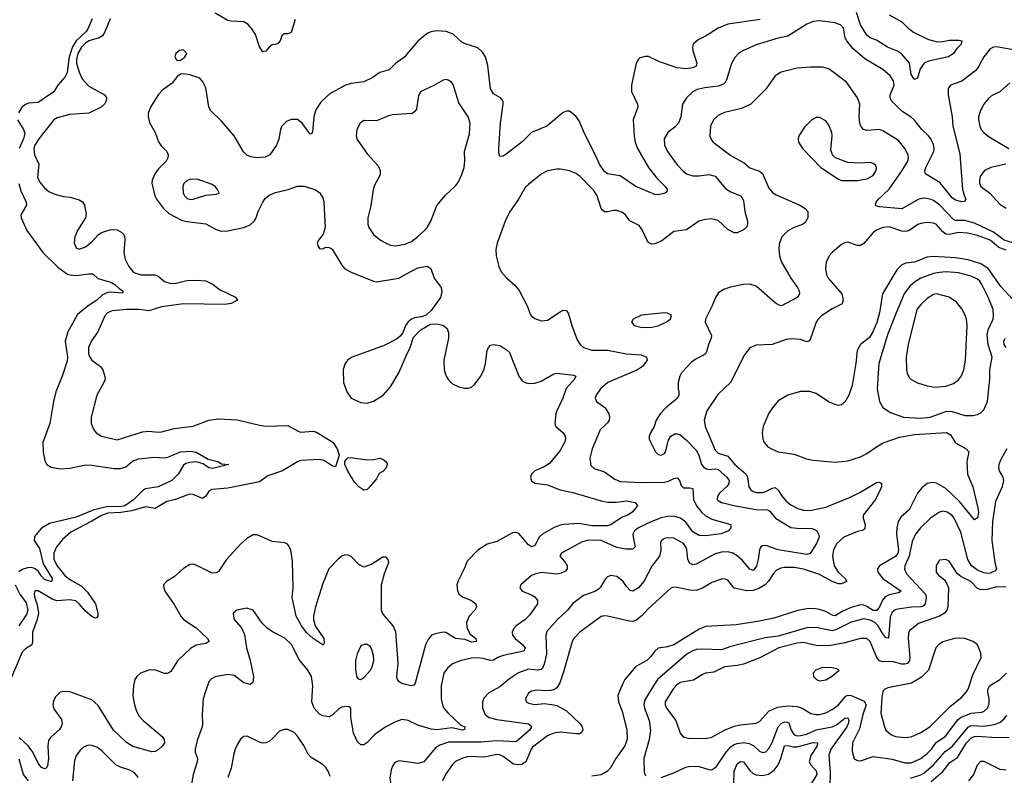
# Model space of a CAD drawing. Header units: inches. Extents: x 1682530 to 1839546, y 640742 to 791647.
# Tile 891 of 923: x 1807554 to 1813779, y 749464 to 754244. Entities that reach past the tile are written whole.
import ezdxf

# ---------------------------------------------------------------- set-up
doc = ezdxf.new("R2010")
doc.units = ezdxf.units.IN
doc.header["$MEASUREMENT"] = 0
for name, color, linetype in [('B8704', 7, 'Continuous'), ('B8705', 7, 'Continuous'), ('B8714', 7, 'Continuous'), ('B8715', 7, 'Continuous')]:
    doc.layers.add(name, color=color, linetype=linetype)

msp = doc.modelspace()

# ---------------------------------------------------------------- linework, layer by layer
at = {"layer": 'B8704', "color": 5}
for points, elevation in [([(1808270.9, 750000), (1808269.3, 749970), (1808279.4, 749910), (1808291.6, 749870), (1808310, 749838), (1808335, 749810), (1808454.3, 749710), (1808467.6, 749690), (1808469.1, 749670), (1808457.4, 749650), (1808430, 749625), (1808410, 749614.4), (1808390, 749612.8), (1808270, 749646.3), (1808230, 749672.5), (1808147.7, 749750), (1808050, 749905.4), (1808010, 749942.3), (1807870, 749992.1), (1807830, 749995.1), (1807810.3, 749989.7), (1807779.6, 749960.4), (1807766.7, 749933.3), (1807763.1, 749910), (1807770, 749885.5), (1807817.2, 749817.2), (1807822.2, 749790), (1807816.8, 749770), (1807805.5, 749754.5), (1807750, 749705.3), (1807735.4, 749684.6), (1807730.7, 749649.3), (1807735.9, 749570), (1807730, 749525.2), (1807721.6, 749510), (1807710, 749504.8), (1807690, 749515.4), (1807670, 749541.6), (1807636.6, 749610), (1807606.6, 749650), (1807550, 749704.5)], 620), ([(1808730.9, 750000), (1808712.9, 749947.1), (1808706.5, 749850), (1808710.3, 749790), (1808707, 749770), (1808674.8, 749685.2), (1808662.3, 749630), (1808663.6, 749610), (1808677.3, 749570), (1808676.5, 749550), (1808651, 749470), (1808635.3, 749384.7)], 640), ([(1810000, 749813), (1809970, 749816.4), (1809930, 749803.5), (1809868.7, 749771.3), (1809798.2, 749721.8), (1809747.7, 749670), (1809730, 749657.6), (1809710, 749657), (1809690, 749675.1), (1809664, 749730), (1809647, 749833), (1809648, 749890), (1809637.2, 749897.2), (1809620.2, 749900.2), (1809590, 749895.6), (1809570, 749883.6), (1809530, 749845.6), (1809510, 749835.1), (1809470, 749841.1), (1809450, 749851.2), (1809416.4, 749890), (1809400.7, 749930), (1809405.7, 750000)], 640), ([(1809516.9, 749456.9), (1809506.5, 749486.5), (1809490, 749513.6), (1809470, 749533), (1809396.1, 749576.1), (1809378.2, 749598.2), (1809350, 749652.7), (1809310, 749712.3), (1809290, 749734.5), (1809250, 749755.1), (1809225.1, 749754.9), (1809195.6, 749744.4), (1809150, 749694.5), (1809130, 749678.4), (1809110, 749669.6), (1809090, 749667.3), (1809070, 749674), (1808991.5, 749711.5), (1808970, 749709.3), (1808950, 749692.7), (1808930, 749661.2), (1808917, 749630), (1808904.6, 749590), (1808890.2, 749509.8), (1808870.3, 749450)], 660), ([(1808305.3, 749450), (1808279.3, 749479.3), (1808250, 749497.3), (1808190, 749515.9), (1808160.5, 749530), (1808070, 749621.2), (1808041.3, 749641.3), (1808010, 749653.2), (1807985.7, 749654.3), (1807957.6, 749642.4), (1807937, 749623), (1807911.6, 749588.4), (1807901.1, 749558.9), (1807886.7, 749430)], 640), ([(1807610.4, 749430.4), (1807577.8, 749470), (1807550, 749565.6)], 640), ([(1810000, 749548.7), (1809950, 749555.1), (1809932, 749548), (1809922, 749538), (1809910, 749521.2), (1809901.8, 749498.2), (1809893.8, 749446.2), (1809900.3, 749410), (1809918.9, 749370), (1809966.3, 749310), (1810000, 749281.7)], 660)]:
    msp.add_lwpolyline(points, dxfattribs=dict(at, elevation=elevation))
at = {"layer": 'B8705', "color": 5}
for points, elevation in [([(1809294.9, 754245.1), (1809270, 754163.7), (1809250, 754155.1), (1809224.9, 754155.1), (1809210, 754142), (1809199.5, 754110), (1809186.3, 754093.7), (1809170, 754086.9), (1809150, 754085.4), (1809130, 754069.7), (1809110, 754044.2), (1809090, 754041.6), (1809070, 754072), (1809044.5, 754150), (1809024.5, 754184.5), (1808996.4, 754216.4), (1808970, 754231.1), (1808890, 754234.4), (1808870, 754240.2), (1808790, 754285)], 580), ([(1808126, 754250), (1808092.8, 754167.2), (1808077.1, 754142.9), (1808056.4, 754130), (1807990.5, 754110.5), (1807970, 754096.5), (1807943.8, 754070), (1807921.4, 754030), (1807912.9, 753992.9), (1807913.7, 753970), (1807930, 753912.9), (1807949.6, 753869.6), (1807990, 753824.2), (1808090.4, 753770), (1808103.1, 753750), (1808101.1, 753730), (1808090.3, 753710), (1808068.7, 753690), (1807990, 753654), (1807870, 753644.5), (1807790, 753623.8), (1807770, 753609.8), (1807674.4, 753490), (1807649.5, 753450), (1807643.5, 753430), (1807646.7, 753390), (1807674, 753330), (1807667.2, 753247.2), (1807679.6, 753219.6), (1807710, 753181.6), (1807737.5, 753157.5), (1807770, 753142.2), (1807830, 753125.8), (1807870, 753121.5), (1807930, 753104.2), (1807951.1, 753091.1), (1807962.6, 753070), (1807973.1, 753013.1), (1807970.2, 752990), (1807920.2, 752910), (1807902.2, 752870), (1807898.2, 752830), (1807910, 752800.3), (1807930, 752792.9), (1807970, 752807.5), (1808010, 752838.8), (1808050, 752882.8), (1808070, 752898.5), (1808130, 752917.1), (1808170, 752915.2), (1808198.9, 752899), (1808208.9, 752890), (1808215.3, 752875.3), (1808219.2, 752850), (1808212.4, 752770), (1808220.2, 752730), (1808243.4, 752683.4), (1808270, 752650.4), (1808282, 752642), (1808322, 752630), (1808410, 752631.3), (1808430, 752622.2), (1808470, 752588.1), (1808510, 752575), (1808542.6, 752577.4), (1808610, 752594.3), (1808670, 752597.1), (1808730, 752592.1), (1808777.6, 752570), (1808816.7, 752536.7), (1808918.8, 752490), (1808930.8, 752470), (1808890.6, 752450), (1808850, 752442.1), (1808590, 752447.4), (1808450, 752427.5), (1808370, 752403.4), (1808310, 752412), (1808231.8, 752411.8), (1808137.5, 752402.5), (1808109.1, 752390), (1808092.2, 752370), (1808048.5, 752270), (1808007, 752213), (1807989.6, 752170), (1807989.6, 752130), (1807997.1, 752110), (1808010.1, 752090.1), (1808065.3, 752050), (1808078.9, 752030), (1808092.1, 751987.9), (1808093.7, 751970), (1808086.7, 751950), (1808041.5, 751870), (1808004.9, 751730), (1808004.9, 751690), (1808022.4, 751650), (1808038, 751630), (1808070, 751608.8), (1808170, 751587.4), (1808330, 751636.4), (1808370, 751641.6), (1808430, 751634.9), (1808450, 751637.1), (1808530, 751658.9), (1808650, 751672.1), (1808750, 751710.2), (1808810, 751719.5), (1808930, 751713.7), (1809070, 751678.6), (1809110, 751673.2), (1809250, 751677.4), (1809310, 751642.9), (1809330, 751636), (1809410, 751640.5), (1809430, 751634.4), (1809532.8, 751572.8), (1809561.4, 751530), (1809572.5, 751490), (1809550, 751415.3), (1809530, 751421.6), (1809475.8, 751455.8), (1809450, 751462.1), (1809330, 751455), (1809310, 751447.8), (1809215.8, 751390), (1809122.2, 751357.8), (1809070, 751319.9), (1808870, 751280.3), (1808767.5, 751272.5), (1808750, 751261.4), (1808730, 751231.1), (1808710, 751215.3), (1808650, 751241), (1808630, 751242.3), (1808610, 751237.3), (1808538.4, 751210), (1808483.3, 751196.7), (1808410, 751152.2), (1808350, 751161.7), (1808263, 751136.9), (1808193.2, 751126.8), (1808110, 751122.4), (1808070, 751107.4), (1808010, 751071), (1807877.6, 751002.4), (1807823.9, 750956.1), (1807787.4, 750910), (1807769.6, 750870), (1807768.7, 750830), (1807790.1, 750790), (1807837.3, 750730), (1807870, 750703.4), (1807942.1, 750662.1), (1807982.9, 750622.9), (1808032.1, 750550), (1808047, 750493), (1808048, 750470), (1808039.6, 750460.4), (1808030, 750458), (1808010, 750469.9), (1807970, 750502.5), (1807929.3, 750550), (1807907.9, 750567.9), (1807870, 750573.7), (1807787.8, 750567.8), (1807759, 750579), (1807670, 750631.9), (1807648.5, 750631.5), (1807644.7, 750615.3), (1807647.2, 750592.8), (1807663.3, 750543.3), (1807671.9, 750490), (1807664.5, 750450), (1807634, 750370), (1807635, 750305), (1807630, 750288.8), (1807590, 750263.9), (1807570, 750243.8), (1807477.8, 750030)], 580), ([(1808011.7, 754250), (1807987.1, 754190), (1807973.3, 754170), (1807910.4, 754109.6), (1807887.1, 754073), (1807866.8, 754010), (1807854.2, 753910), (1807839.2, 753880.8), (1807795.2, 753830), (1807770, 753788.7), (1807670, 753721.1), (1807610, 753715.3), (1807590, 753708.6), (1807570, 753692.1), (1807545.6, 753654.4)], 560), ([(1810000, 754023.6), (1809988.7, 754010), (1809930, 753966.6), (1809890, 753926.6), (1809830.2, 753909.8), (1809783, 753877), (1809730, 753851.2), (1809650, 753840.3), (1809610, 753829), (1809510, 753774.2), (1809458.1, 753721.9), (1809425.4, 753674.6), (1809412.5, 753630), (1809405.1, 753534.9), (1809397.3, 753522.7), (1809390, 753519.7), (1809339.5, 753590), (1809310, 753613.8), (1809270, 753613.3), (1809240.1, 753599.9), (1809211.6, 753570), (1809202.3, 753550), (1809191.1, 753488.9), (1809177.8, 753450), (1809136.1, 753390), (1809106.2, 753373.8), (1809051.3, 753371.3), (1809015.8, 753375.8), (1808990, 753387.6), (1808968.7, 753408.7), (1808910.6, 753510), (1808830, 753602.8), (1808760.3, 753670), (1808750, 753693.2), (1808730, 753812.7), (1808711.7, 753851.7), (1808693.4, 753873.4), (1808630, 753896), (1808590, 753902), (1808570, 753898.7), (1808550, 753884.5), (1808517, 753843), (1808458.7, 753801.3), (1808430, 753769.8), (1808380.4, 753690), (1808365.9, 753650), (1808365.8, 753630), (1808377.2, 753590), (1808409.2, 753530), (1808431.6, 753471.5), (1808447.1, 753447.1), (1808484, 753410), (1808493, 753390), (1808490.4, 753370), (1808479.5, 753350), (1808430, 753299.7), (1808407.3, 753270), (1808391.3, 753230), (1808389.3, 753210), (1808408.3, 753130), (1808417.6, 753110), (1808462.8, 753050), (1808497.6, 753017.6), (1808576.1, 752976.1), (1808610, 752967.1), (1808730, 752952.3), (1808796.6, 752916.6), (1808827.5, 752907.5), (1808870, 752909.4), (1808970.5, 752929.5), (1809010, 752946.9), (1809035.3, 752970), (1809048.7, 752990), (1809061, 753030), (1809090, 753090.3), (1809106.1, 753113.9), (1809130, 753133.8), (1809170, 753150.3), (1809250.6, 753169.4), (1809310, 753190.2), (1809352, 753192), (1809418.8, 753170), (1809450, 753152.2), (1809470, 753117.3), (1809477.3, 753090), (1809485.8, 752930), (1809472.7, 752887.3), (1809442, 752850), (1809434, 752830), (1809440.7, 752810), (1809450, 752796), (1809470, 752794.8), (1809490, 752804.9), (1809510, 752803), (1809530, 752792.7), (1809590, 752691.8), (1809610, 752668.9), (1809650, 752646.7), (1809790, 752590.4), (1809810, 752586.7), (1809950, 752610.2), (1810000, 752637.4)], 620), ([(1807539, 753610), (1807577.8, 753550), (1807585.2, 753525.2), (1807578.2, 753490), (1807550.1, 753430)], 560), ([(1810000, 753647.8), (1809910, 753642), (1809884.5, 753635.5), (1809810, 753603.6), (1809730, 753606.6), (1809707.3, 753590), (1809685.5, 753550), (1809680.5, 753510), (1809686.6, 753486.6), (1809750, 753395.5), (1809820, 753320), (1809833.7, 753290), (1809833.4, 753270), (1809826, 753250), (1809799, 753201), (1809789.3, 753170.7), (1809773.4, 753066.6), (1809754.9, 752990), (1809754.9, 752950), (1809760.3, 752930), (1809790, 752885.5), (1809835.5, 752850), (1809870.6, 752830), (1809899, 752819), (1809930, 752813.8), (1809990, 752824.9), (1810000, 752829.2)], 640), ([(1807547.7, 753207.7), (1807561.2, 753161.2), (1807595.6, 753090), (1807596, 753070), (1807561.5, 753010), (1807562, 752990), (1807598.3, 752910), (1807703, 752770), (1807797.7, 752677.7), (1807855.5, 752635.5), (1807870, 752629.3), (1807910, 752626), (1807990, 752637.3), (1808016.7, 752636.7), (1808047.3, 752607.3), (1808130, 752583.9), (1808155.2, 752570), (1808183.4, 752543.4), (1808206, 752530), (1808204.7, 752515.3), (1808130, 752521.6), (1808110, 752518.9), (1808077.1, 752502.9), (1808042.3, 752470), (1807985.9, 752434.1), (1807919.7, 752380.3), (1807857.3, 752270), (1807840.3, 752210), (1807855.8, 752110), (1807854.8, 752085.2), (1807823.2, 751990), (1807782.2, 751890), (1807766.7, 751830), (1807743.6, 751690), (1807700.3, 751570), (1807701.7, 751510), (1807713, 751453), (1807724.4, 751430), (1807752.9, 751412.9), (1807810, 751403.7), (1807870, 751407.4), (1807970.8, 751429.2), (1808010, 751427.3), (1808150, 751405.3), (1808190, 751405.5), (1808225.1, 751414.9), (1808270, 751453.9), (1808306.7, 751466.7), (1808402.3, 751477.7), (1808470, 751473.2), (1808490, 751477), (1808570, 751511), (1808634.1, 751514.1), (1808670, 751509.2), (1808745.1, 751465.1), (1808806.8, 751450), (1808830, 751435.5), (1808876, 751430), (1808774, 751406), (1808750, 751409.2), (1808713.8, 751433.8), (1808672.5, 751447.5), (1808630, 751443.8), (1808603.5, 751436.5), (1808590, 751427), (1808556.5, 751370), (1808516.5, 751330), (1808430, 751289.9), (1808350, 751276.1), (1808330, 751263.2), (1808273.9, 751206.1), (1808219.3, 751170), (1808190, 751162.7), (1808110, 751165), (1808017.8, 751142.2), (1807910, 751098.2), (1807741.8, 751058.2), (1807691.9, 751028.1), (1807655.1, 750984.9), (1807646.9, 750970), (1807645.2, 750950), (1807679.9, 750899.9), (1807702.8, 750802.8), (1807759.2, 750710), (1807759.4, 750700.6), (1807754, 750690), (1807750.2, 750689.8), (1807710, 750703.6), (1807690, 750725.4), (1807673.6, 750753.6), (1807650.7, 750770.7), (1807630, 750777.9), (1807602.7, 750777.3), (1807570, 750765.8), (1807549.3, 750750.7)], 560), ([(1810000, 752318), (1809990, 752302.7), (1809976, 752264), (1809958.3, 752241.6), (1809936.4, 752223.6), (1809857.5, 752182.5), (1809656.3, 752110), (1809627.4, 752092.6), (1809610, 752065.6), (1809599.5, 752030), (1809601.3, 751950), (1809621.4, 751890), (1809650, 751851.1), (1809710, 751823.5), (1809750, 751819.2), (1809790, 751831.3), (1809852.2, 751870), (1809898.3, 751921.7), (1809950.6, 752010), (1810000, 752121.1)], 620), ([(1810000, 750037.5), (1809966.3, 750046.3), (1809950, 750057.6), (1809941.7, 750070), (1809937.2, 750090), (1809945.5, 750174.5), (1809931.2, 750371.2), (1809915.5, 750410), (1809861.2, 750470), (1809847.8, 750490), (1809841.6, 750510), (1809841.8, 750670), (1809859.2, 750740.8), (1809886.6, 750810), (1809882.7, 750830), (1809870, 750845.2), (1809850, 750843.7), (1809780.7, 750799.3), (1809730, 750780.9), (1809698, 750798), (1809650, 750849.5), (1809630, 750857.6), (1809610, 750858), (1809590, 750849.6), (1809567.4, 750832.6), (1809508.5, 750770), (1809470, 750677.2), (1809423.8, 750530), (1809410.2, 750470), (1809410.2, 750450), (1809422.2, 750410), (1809475.9, 750330), (1809479.6, 750300.4), (1809471.9, 750288.1), (1809410, 750328.8), (1809370, 750366), (1809334.6, 750410), (1809301.1, 750470), (1809276.5, 750590), (1809283.7, 750650), (1809279.3, 750819.3), (1809267.8, 750887.8), (1809256.3, 750916.3), (1809247.2, 750927.2), (1809230, 750936), (1809150, 750944.2), (1809070, 750979.7), (1809050, 750986), (1809030, 750986), (1808990, 750963), (1808950, 750926.6), (1808860.7, 750830), (1808810, 750752.6), (1808795.1, 750744.9), (1808770, 750743.5), (1808670, 750794), (1808650, 750800.5), (1808630, 750798.7), (1808590, 750773.3), (1808530, 750719.5), (1808481, 750690), (1808462.8, 750670), (1808464, 750650), (1808470.7, 750630), (1808530, 750544), (1808573.1, 750470), (1808590.3, 750450), (1808670, 750396.6), (1808740.2, 750330), (1808752.2, 750310), (1808730, 750297.3), (1808670, 750286.8), (1808633.6, 750266.4), (1808550.9, 750189.1), (1808510, 750121.1), (1808491, 750109), (1808470, 750108.7), (1808408.4, 750131.6), (1808370, 750128.5), (1808318, 750110), (1808295.3, 750090), (1808282.3, 750070), (1808272.4, 750030), (1808270.9, 750000)], 620), ([(1807525.7, 750670), (1807555.4, 750610), (1807595.2, 750555.2), (1807605.1, 750510), (1807597.4, 750482.6), (1807548.3, 750410)], 560), ([(1809405.7, 750000), (1809407.8, 750030), (1809398.2, 750090), (1809376, 750130), (1809318.5, 750198.5), (1809275, 750290), (1809230, 750332.8), (1809152.4, 750372.4), (1809116.4, 750396.4), (1809086.3, 750426.3), (1809030, 750508.7), (1808990, 750521.2), (1808926, 750510), (1808904, 750490), (1808904.9, 750470), (1808910.7, 750450), (1808956.5, 750396.5), (1808976, 750356), (1808987.5, 750270), (1809011.4, 750191.4), (1809031, 750090), (1809028.4, 750051.6), (1809010, 750039.6), (1808970.4, 750049.6), (1808910, 750095.6), (1808870, 750102), (1808790, 750088), (1808765.7, 750074.3), (1808750, 750056), (1808730.9, 750000)], 640)]:
    msp.add_lwpolyline(points, dxfattribs=dict(at, elevation=elevation))
for points, elevation in [([(1808590, 754053.5), (1808563, 754050), (1808540.3, 754030), (1808534.9, 754010), (1808544.4, 753990), (1808550, 753986), (1808570, 753987.6), (1808595.4, 754004.6), (1808609.7, 754030)], 620), ([(1808675.9, 753235.9), (1808630, 753234), (1808610, 753226), (1808591.1, 753208.9), (1808585.2, 753190), (1808587, 753150), (1808595.8, 753130), (1808610, 753114.9), (1808630, 753107.9), (1808650, 753108.1), (1808730, 753134.9), (1808798.6, 753141.4), (1808813.2, 753146.8), (1808814, 753150), (1808805.2, 753170), (1808789.2, 753190), (1808770, 753202)], 640), ([(1809750, 751459.8), (1809790, 751461.2), (1809830, 751470.2), (1809850, 751464.4), (1809868, 751450), (1809876.1, 751436.1), (1809878, 751430), (1809870, 751409), (1809850, 751385.2), (1809825.5, 751374.5), (1809810, 751339), (1809759.6, 751280.4), (1809750, 751272), (1809730, 751268.9), (1809696.9, 751290), (1809670, 751319.6), (1809627.4, 751387.4), (1809609.7, 751430), (1809609.7, 751450), (1809617.3, 751462.7), (1809627.8, 751472.2), (1809645.2, 751474.8)], 580), ([(1809750, 750291.8), (1809730, 750291.8), (1809710, 750282.7), (1809687, 750233), (1809676.5, 750190), (1809676.5, 750130), (1809686, 750086), (1809694.4, 750074.4), (1809710, 750070.7), (1809730, 750083), (1809771.1, 750130), (1809781.7, 750150), (1809792, 750190), (1809790, 750222), (1809779.5, 750259.5), (1809770, 750279.3)], 640)]:
    msp.add_lwpolyline(points, close=True, dxfattribs=dict(at, elevation=elevation))
at = {"layer": 'B8714', "color": 5}
for points, elevation in [([(1810547.2, 750000), (1810516.7, 749983.3), (1810487.2, 749952.8), (1810478.9, 749930), (1810480.2, 749890), (1810496.9, 749850), (1810522.3, 749830), (1810570, 749816.6), (1810770, 749790.2), (1810781.8, 749781.8), (1810788.9, 749770), (1810776, 749750), (1810710, 749689.9), (1810690, 749676.7), (1810570, 749683), (1810470, 749673.3), (1810265.2, 749674.8), (1810210, 749655), (1810182.5, 749637.5), (1810108.2, 749550), (1810070, 749539.8), (1810000, 749548.7)], 660), ([(1810218.8, 750000), (1810219, 749950), (1810226, 749910), (1810234.4, 749890), (1810259.5, 749859.5), (1810342.2, 749782.2), (1810367.7, 749770), (1810366, 749754), (1810354, 749750), (1810285.1, 749765.1), (1810191.9, 749751.9), (1810155.6, 749755.6), (1810070, 749782.5), (1810010, 749811.9), (1810000, 749813)], 640), ([(1810810.8, 750000), (1810790, 749997.6), (1810770, 749984.7), (1810751.7, 749950), (1810754.9, 749930), (1810770, 749921.5), (1810810, 749912.9), (1810870, 749918.5), (1810930, 749911.2), (1810950, 749905.6), (1811010, 749872.3), (1811097.1, 749790), (1811110.1, 749770), (1811114.7, 749750), (1811105.7, 749734.3), (1811092.3, 749727.7), (1811073.4, 749726.6), (1810970, 749738.1), (1810930, 749731.6), (1810890, 749713.6), (1810796.8, 749643.2), (1810786.9, 749630), (1810752.9, 749550), (1810726.6, 749533.4), (1810709.9, 749529.9), (1810675.7, 749535.7), (1810610, 749584.2), (1810590, 749593.2), (1810570, 749595.7), (1810490, 749578.5), (1810390, 749583.2), (1810348.5, 749570), (1810310, 749550.7), (1810290, 749533.3), (1810246, 749470), (1810227.7, 749430)], 680), ([(1810905, 750000), (1810870, 749998), (1810851.2, 750000)], 680), ([(1811347.8, 750000), (1811335.5, 749970), (1811340.2, 749930), (1811363.5, 749870), (1811393.2, 749750), (1811394, 749694), (1811378.8, 749650), (1811322.2, 749570), (1811289.1, 749510.9), (1811269.6, 749490.4), (1811230, 749467.2), (1811170, 749459.8)], 720), ([(1811542.5, 750000), (1811503.3, 749936.7), (1811500.7, 749910), (1811504, 749890), (1811532.4, 749810), (1811541.3, 749750), (1811534.3, 749690), (1811500.2, 749570), (1811502, 749482), (1811510, 749461)], 740), ([(1811678.5, 750000), (1811634, 749930), (1811634.6, 749910), (1811644, 749890), (1811702.4, 749810), (1811730, 749730.8), (1811747.8, 749707.8), (1811779.5, 749699.5), (1811890, 749697.3), (1811930, 749706), (1812009.9, 749750.1), (1812070, 749774.8), (1812110, 749784), (1812210, 749793.4), (1812230, 749805.2), (1812290.4, 749869.6), (1812344.5, 749895.5), (1812410, 749904.6), (1812470, 749900.5), (1812500.2, 749890), (1812556.1, 749856.1), (1812588.9, 749848.9), (1812610, 749849.5), (1812650, 749860.1), (1812690, 749879.8), (1812730, 749909.4), (1812776.1, 749964), (1812790, 749970.8), (1812810, 749970.1), (1812893.3, 749933.3), (1812905.2, 749910), (1812883.5, 749850), (1812862.6, 749757.4), (1812819.1, 749670), (1812816.6, 749616.6), (1812828.7, 749568.7), (1812850, 749558), (1812870, 749556.9), (1812950, 749584.3), (1813070, 749567.2), (1813150, 749542.8), (1813190, 749543.6), (1813250, 749570.8), (1813290, 749601.6), (1813318.2, 749630), (1813347.3, 749672.7), (1813407.3, 749712.7), (1813485.3, 749814.7), (1813501.5, 749830), (1813570, 749857.7), (1813636.4, 749863.5), (1813651.8, 749870), (1813671.7, 749888.3), (1813683.1, 749916.9), (1813682.5, 749950), (1813675.2, 749990), (1813675.5, 750000)], 760), ([(1813014.9, 750000), (1813010, 749994.5), (1813003.6, 749956.5), (1812998, 749858), (1813020.7, 749770), (1813030.2, 749750.2), (1813062, 749722), (1813090.1, 749710.1), (1813150, 749702.5), (1813190, 749708.5), (1813250, 749734.4), (1813310, 749772.6), (1813438.4, 749901.6), (1813510, 749959.6), (1813538, 749990), (1813544.4, 750000)], 780), ([(1811610.3, 749450.3), (1811690, 749479.8), (1811764.4, 749515.6), (1811790, 749521.5), (1811850, 749519.1), (1811910, 749500.7), (1811930, 749499.1), (1811959.4, 749520.6), (1812020.2, 749610), (1812050, 749645.1), (1812070, 749658.9), (1812090, 749665.4), (1812130, 749671.1), (1812166, 749666), (1812195.4, 749650), (1812230, 749617.3), (1812250, 749607.7), (1812270, 749612.7), (1812290, 749634.3), (1812310, 749671.3), (1812348.3, 749771.7), (1812367.1, 749792.9), (1812390, 749803.6), (1812410, 749800.6), (1812415.4, 749795.4), (1812431.1, 749750), (1812450, 749721), (1812470, 749714.7), (1812490, 749715.3), (1812530, 749725.4), (1812590, 749751.6), (1812690, 749770.9), (1812716.8, 749783.2), (1812770, 749825), (1812788.7, 749828.7), (1812795.1, 749810), (1812792.4, 749790), (1812782.5, 749770), (1812682.5, 749630), (1812668.7, 749591.3), (1812677.3, 749482.7), (1812674.6, 749390)], 740), ([(1813186.6, 749446.6), (1813250, 749467.5), (1813270, 749478.6), (1813330, 749531.5), (1813404.3, 749615.6), (1813450, 749645.8), (1813550.2, 749769.8), (1813570, 749778.9), (1813650, 749774.2), (1813714.2, 749785.8), (1813750, 749799.3), (1813778.6, 749821.4), (1813795.7, 749844.3)], 740), ([(1813315.5, 749424.5), (1813390, 749487.5), (1813435.3, 749544.7), (1813482, 749578), (1813538.9, 749670), (1813570, 749701.7), (1813590, 749710.7), (1813610, 749712.7), (1813730, 749703.7), (1813810, 749705.6)], 720), ([(1812069.4, 749410), (1812071.8, 749490), (1812090, 749536.3), (1812110, 749551.7), (1812130, 749548.8), (1812170, 749495), (1812190, 749476.8), (1812210, 749467), (1812250, 749462.2), (1812288.5, 749471.5), (1812323.4, 749496.6), (1812349, 749531), (1812366, 749570), (1812390, 749650.1), (1812410, 749652.5), (1812444.2, 749644.2), (1812470, 749645.1), (1812570, 749672), (1812597.4, 749670), (1812595.8, 749650), (1812556.1, 749590), (1812545.1, 749550), (1812554.7, 749530), (1812590, 749493), (1812593.4, 749470), (1812545.5, 749390)], 720), ([(1813553.8, 749430), (1813586.8, 749470), (1813610, 749531), (1813630, 749554.7), (1813650, 749554.3), (1813750, 749503), (1813790, 749498.6)], 680)]:
    msp.add_lwpolyline(points, dxfattribs=dict(at, elevation=elevation))
at = {"layer": 'B8715', "color": 5}
for points, elevation in [([(1813050, 754274.4), (1813130, 754230.1), (1813170.1, 754190.1), (1813204.9, 754164.9), (1813298.9, 754118.9), (1813356.2, 754103.8), (1813390, 754105.7), (1813430, 754114.9), (1813493.8, 754113.8), (1813510.8, 754110), (1813506, 754090), (1813478, 754062), (1813457.3, 754030), (1813426, 754010), (1813298.9, 753981.1), (1813271.5, 753968.5), (1813247.4, 753932.6), (1813230, 753874), (1813210, 753865.1), (1813190, 753897.2), (1813180.3, 753970), (1813127.8, 754027.8), (1813104.3, 754044.3), (1813040.4, 754070), (1812970, 754114), (1812931.6, 754130), (1812910, 754147.1), (1812870, 754211), (1812844, 754290)], 620), ([(1812234.4, 754245.6), (1812030, 754216.8), (1811970, 754191.6), (1811890, 754141), (1811842.4, 754117.6), (1811812.2, 754090), (1811808.1, 754071.9), (1811809.1, 754050), (1811835.3, 753970), (1811830.3, 753950), (1811810, 753939.8), (1811766.4, 753933.6), (1811710, 753938.8), (1811598.6, 753978.6), (1811530, 754010.9), (1811507.6, 754012.4), (1811476.5, 754003.5), (1811465.1, 753994.9), (1811450.3, 753969.7), (1811420.8, 753830), (1811422.2, 753790), (1811459.1, 753710), (1811460.8, 753690), (1811433.2, 753610), (1811438.4, 753510), (1811445.8, 753470), (1811460.5, 753430), (1811528.8, 753308.8), (1811582.5, 753242.5), (1811634.9, 753190), (1811647.7, 753170), (1811644.5, 753155.5), (1811634, 753146), (1811590, 753137), (1811570, 753138), (1811450, 753189.8), (1811350, 753256.2), (1811270, 753268.7), (1811250, 753284.7), (1811218.5, 753330), (1811192.5, 753392.5), (1811123.9, 753523.9), (1811090, 753604.7), (1811070, 753634), (1811030, 753664.7), (1811010, 753666), (1810990, 753656.3), (1810885.5, 753570), (1810788.5, 753531.5), (1810730, 753471.5), (1810630, 753394.5), (1810610, 753380.9), (1810590, 753379), (1810583, 753403), (1810582, 753430), (1810594.5, 753590), (1810611.3, 753710), (1810609.6, 753729.7), (1810592.7, 753750), (1810550, 753775.8), (1810530, 753807), (1810513.7, 753953.7), (1810497.7, 754010), (1810479.3, 754039.3), (1810450, 754065.7), (1810370, 754090.8), (1810350, 754103.1), (1810293.3, 754153.3), (1810250, 754169.8), (1810187, 754173), (1810152.6, 754167.4), (1810130, 754158), (1810071.2, 754108.8), (1810000, 754023.6)], 620), ([(1813870, 754048.3), (1813730, 754072.2), (1813709.6, 754070.4), (1813690, 754060.4), (1813650, 754009.7), (1813618.5, 753950), (1813598.1, 753921.9), (1813510, 753855), (1813438, 753830), (1813423.6, 753810), (1813422.9, 753770), (1813448.7, 753630), (1813454.1, 753570), (1813496.5, 753396.5), (1813514.8, 753170), (1813527.1, 753127.1), (1813536.5, 753110), (1813526.4, 753093.6), (1813510, 753092.6), (1813470, 753103.7), (1813450, 753117.8), (1813372.7, 753212.7), (1813280.5, 753270), (1813276, 753290), (1813281.6, 753310), (1813333.4, 753410), (1813335.3, 753430), (1813330, 753454.3), (1813314, 753490), (1813299.2, 753510), (1813257.3, 753550), (1813210, 753608.8), (1813190, 753627.9), (1813130, 753665.1), (1813066.2, 753730), (1813058, 753750), (1813058, 753770), (1813083.1, 753830), (1813077.5, 753857.4), (1813056.1, 753890), (1813010, 753928.9), (1812896.6, 753996.6), (1812821.3, 754061.3), (1812783.2, 754110), (1812773.4, 754130), (1812761.2, 754190), (1812746, 754210), (1812710, 754223.8), (1812610, 754237.2), (1812570, 754233.7), (1812530, 754215.8), (1812410, 754139.8), (1812350, 754127.8), (1812210, 754086), (1812130.2, 754049.8), (1812098, 754030), (1812074.9, 754005.1), (1812053.1, 753966.9), (1812024.8, 753870), (1812015.6, 753850), (1812003.3, 753836.6), (1811970, 753823), (1811886.2, 753813.8), (1811837.6, 753802.4), (1811810, 753788.6), (1811768.7, 753750), (1811744.6, 753710), (1811734, 753630), (1811718, 753590), (1811695.3, 753564.7), (1811652, 753530), (1811629, 753490), (1811630.2, 753450), (1811649.1, 753410), (1811710, 753327.2), (1811750, 753284.4), (1811770.4, 753270), (1811810, 753256.8), (1811850, 753256.6), (1811910, 753264), (1811950, 753255), (1812016.8, 753176.8), (1812050, 753155.2), (1812110, 753130.2), (1812119.8, 753119.8), (1812130, 753101), (1812138.5, 753030), (1812155.8, 752970), (1812155.8, 752950), (1812150, 752934), (1812130, 752914.5), (1812090, 752897), (1812070, 752896.3), (1812030, 752916.9), (1811970, 752973.1), (1811930, 752985), (1811890, 752980.7), (1811848.2, 752970), (1811770, 752915.1), (1811690, 752904.7), (1811614.1, 752845.9), (1811570, 752827), (1811550, 752824.8), (1811531.8, 752831.8), (1811522.9, 752842.9), (1811490, 752914), (1811470, 752942), (1811412.2, 752972.2), (1811382.9, 753010), (1811365.1, 753025.1), (1811330, 753036.4), (1811310, 753036.9), (1811270, 753028), (1811250, 753029.6), (1811238.8, 753038.8), (1811229.8, 753049.8), (1811204.4, 753130), (1811184.5, 753164.5), (1811094.2, 753254.3), (1811070, 753271), (1811030, 753287.2), (1810970, 753298.7), (1810950, 753299.6), (1810890, 753287.6), (1810850, 753267.3), (1810770, 753201.6), (1810750, 753182), (1810707.2, 753110), (1810650, 753027.3), (1810622.8, 752970), (1810573.1, 752830), (1810563.7, 752790), (1810565.7, 752750), (1810582.5, 752682.5), (1810597.1, 752650), (1810631.3, 752611.3), (1810684.2, 752564.2), (1810710.9, 752530.9), (1810764.7, 752430), (1810782, 752382), (1810789.4, 752369.4), (1810810, 752353.1), (1810850, 752339.6), (1810890, 752342.8), (1810970, 752396.5), (1810990, 752406.7), (1811010, 752405.5), (1811023.4, 752383.4), (1811044.7, 752310), (1811078.9, 752219), (1811096.5, 752190), (1811118.4, 752170), (1811170, 752154.8), (1811270, 752153), (1811390, 752131.5), (1811483.6, 752123.6), (1811516.3, 752110), (1811521.6, 752090), (1811490.4, 752050), (1811460.5, 752030), (1811272.2, 751950), (1811226, 751910), (1811198, 751870), (1811192.2, 751850), (1811200.4, 751830), (1811254.6, 751790), (1811279, 751750), (1811282.8, 751730), (1811279.6, 751710), (1811270, 751695.1), (1811223.5, 751650), (1811173.2, 751530), (1811158.3, 751470), (1811164.2, 751424.2), (1811184.7, 751404.7), (1811250, 751383.2), (1811316.8, 751336.8), (1811350, 751322.3), (1811490, 751316.8), (1811630, 751318.3), (1811655.3, 751324.7), (1811690, 751342.3), (1811710, 751346), (1811724.9, 751330), (1811736.7, 751296.7), (1811750, 751282.2), (1811790, 751283.9), (1811810, 751279.1), (1811814.5, 751210), (1811832, 751170), (1811866.5, 751126.5), (1811890, 751106.8), (1811930, 751084.8), (1812050.7, 751050), (1812050.4, 751030), (1812034.4, 751010), (1811988.5, 750991.5), (1811890, 750979.9), (1811850, 750981.5), (1811810, 751004), (1811764.9, 751064.9), (1811731.6, 751091.6), (1811690, 751103.7), (1811650, 751102.3), (1811610, 751093.6), (1811550, 751069.9), (1811466.9, 751030), (1811440.7, 751010), (1811430.9, 750990), (1811431.3, 750970), (1811444.4, 750910), (1811430, 750894.8), (1811385.1, 750894.9), (1811330, 750905.2), (1811230, 750950.5), (1811150, 750951.1), (1811110, 750940.3), (1810979.1, 750870), (1810968.9, 750850), (1810997.7, 750817.7), (1811014, 750790), (1811014.9, 750770), (1811003.4, 750756.6), (1810977.5, 750742.5), (1810950, 750735.7), (1810853.4, 750746.6), (1810810, 750737.7), (1810790, 750727.6), (1810722.8, 750670), (1810714.8, 750650), (1810731.3, 750630), (1810790, 750607), (1810810, 750593.7), (1810827, 750570), (1810827, 750550), (1810779.7, 750480.3), (1810750, 750450.9), (1810693.4, 750410), (1810674.9, 750390), (1810667, 750370), (1810670.3, 750350), (1810687.2, 750330), (1810734.9, 750290), (1810750.3, 750270), (1810740.5, 750250), (1810610, 750222.4), (1810576.1, 750210), (1810550, 750193.2), (1810530, 750190.7), (1810484.2, 750204.2), (1810448, 750208), (1810410, 750205), (1810344, 750190), (1810290, 750169.7), (1810258.1, 750141.9), (1810235.3, 750110), (1810218.8, 750030), (1810218.8, 750000)], 640), ([(1813832.8, 752832.8), (1813776.8, 752850), (1813710, 752900.5), (1813590, 752957.5), (1813530, 752973.6), (1813470, 752974.5), (1813458.9, 752978.9), (1813370, 753072.9), (1813330, 753100.7), (1813310, 753109), (1813270, 753116), (1813239.3, 753110), (1813130, 753048.5), (1812990, 753060.3), (1812966.3, 753066.3), (1812963.6, 753070), (1812968.3, 753090), (1812983.9, 753110), (1813050, 753171.9), (1813133.1, 753290), (1813168.3, 753350), (1813174, 753370), (1813171.8, 753390), (1813150.8, 753430), (1813110, 753480.9), (1813010, 753541.5), (1812989.8, 753549.8), (1812910, 753543.5), (1812888.2, 753550), (1812871.5, 753571.5), (1812864.8, 753590), (1812861, 753630), (1812865, 753710), (1812850, 753749.6), (1812781.1, 753850), (1812670, 753934.3), (1812630, 753944.4), (1812555.3, 753944.7), (1812470, 753937.6), (1812367, 753913), (1812330.2, 753889.8), (1812270, 753805.1), (1812175.8, 753710), (1812117, 753683), (1812010, 753658.2), (1811970, 753638.9), (1811940.3, 753610), (1811920.9, 753570), (1811918, 753510), (1811925.7, 753485.7), (1811937.1, 753470), (1812050, 753384.9), (1812136.4, 753336.4), (1812170, 753307.2), (1812230, 753285.2), (1812250, 753270.3), (1812290, 753179.3), (1812314.9, 753150), (1812336.4, 753136.4), (1812485.5, 753070), (1812519.1, 753050), (1812535.8, 753030), (1812535.6, 752990), (1812519.5, 752960.5), (1812507.3, 752950), (1812450, 752929.7), (1812410, 752909.7), (1812371.8, 752870), (1812355.8, 752824.2), (1812353.4, 752790), (1812357.2, 752750), (1812370.1, 752710.1), (1812428.3, 752608.3), (1812471.4, 752550), (1812480.9, 752530), (1812484.2, 752510), (1812470, 752486), (1812370, 752435.1), (1812350, 752439.7), (1812330, 752452.8), (1812210, 752557.6), (1812170, 752571.9), (1812130, 752569.8), (1812047.6, 752552.4), (1812002.8, 752537.2), (1811970, 752514.5), (1811952.7, 752487.3), (1811930, 752429.2), (1811890.6, 752350), (1811887.7, 752330), (1811927.1, 752247.1), (1811926.3, 752230), (1811908, 752190), (1811895.8, 752144.2), (1811889, 752131), (1811877.4, 752122.6), (1811830, 752099.7), (1811801.4, 752078.6), (1811737.4, 752010), (1811726.5, 751990), (1811715.8, 751950), (1811716.5, 751910), (1811721.5, 751890), (1811720.9, 751870), (1811713.4, 751850), (1811639.3, 751790), (1811602, 751750), (1811578, 751710), (1811564.9, 751670), (1811542, 751630), (1811534, 751610), (1811534, 751590), (1811573.4, 751510), (1811590, 751493.4), (1811610, 751490.4), (1811630, 751500.5), (1811636.9, 751510), (1811655.2, 751584.8), (1811669.7, 751610.3), (1811696.1, 751623.9), (1811710, 751624.6), (1811730, 751617.7), (1811770, 751585.2), (1811830, 751521.6), (1811847.1, 751490), (1811864.8, 751430), (1811876, 751416), (1811890, 751405), (1811910, 751399.6), (1811950, 751403.3), (1811970, 751399.8), (1812025.2, 751350), (1812038.2, 751330), (1812036.8, 751310), (1812025.9, 751294.1), (1811978.3, 751250), (1811964.4, 751230), (1811964, 751210), (1811970, 751203.1), (1811990.6, 751190), (1812079.1, 751170), (1812210, 751145.1), (1812283.2, 751143.2), (1812295.3, 751135.3), (1812333, 751090), (1812430, 751033), (1812470, 751026.8), (1812564.6, 751024.6), (1812579.6, 751019.6), (1812594, 751010), (1812606.4, 750986.4), (1812608.4, 750970), (1812591, 750930), (1812551.8, 750868.2), (1812530, 750860.3), (1812350, 750889.9), (1812270, 750918.3), (1812250, 750916.8), (1812239.6, 750910), (1812230.2, 750890), (1812223.1, 750830), (1812212.3, 750787.7), (1812190, 750760.9), (1812170, 750767.4), (1812124.2, 750824.2), (1812090, 750853.7), (1812062.4, 750870), (1812030, 750878.7), (1811990, 750876.8), (1811950, 750866.3), (1811830, 750799.8), (1811810, 750795.1), (1811790, 750805.4), (1811777.1, 750830), (1811772, 750892), (1811766.2, 750910), (1811750, 750930.7), (1811690, 750964.8), (1811650, 750967.1), (1811630, 750962), (1811610.5, 750950), (1811605.4, 750934.6), (1811608.2, 750888.2), (1811598.9, 750850), (1811550, 750788.4), (1811499.7, 750690), (1811465.3, 750650), (1811430, 750628.7), (1811413.6, 750633.6), (1811390, 750658.3), (1811369.8, 750689.8), (1811330, 750722), (1811291.9, 750728.1), (1811270, 750720.5), (1811255.2, 750704.8), (1811225.7, 750654.3), (1811210, 750639.2), (1811190, 750627.1), (1811118.4, 750601.6), (1811050, 750552.1), (1811016.3, 750510), (1810953.4, 750450), (1810886.9, 750373.1), (1810880.2, 750350), (1810884.2, 750230), (1810870, 750167.6), (1810858, 750142), (1810850, 750134.5), (1810830, 750129.4), (1810770, 750135.5), (1810708, 750112), (1810650, 750075.5), (1810590, 750023.5), (1810547.2, 750000)], 660), ([(1810000, 752829.2), (1810030, 752842), (1810069.7, 752870), (1810114, 752910), (1810129.7, 752930), (1810152.4, 752970), (1810191.1, 753068.9), (1810246.5, 753133.5), (1810310, 753192.4), (1810326.3, 753213.7), (1810350, 753265.5), (1810363.5, 753310), (1810368.7, 753350), (1810365.8, 753410), (1810397.8, 753522.2), (1810401.7, 753590), (1810389.7, 753630), (1810330, 753719.3), (1810294.9, 753834.9), (1810283.7, 753850), (1810262.7, 753862.7), (1810250, 753865.6), (1810230, 753861.6), (1810172.3, 753827.7), (1810090.5, 753790), (1810074.6, 753765.4), (1810061.8, 753678.2), (1810050, 753660.7), (1810034, 753650), (1810000, 753647.8)], 640), ([(1813814.2, 753845.8), (1813750, 753788.3), (1813698.2, 753761.8), (1813676.5, 753743.5), (1813650.3, 753710), (1813627.2, 753670), (1813616, 753630), (1813615.6, 753610), (1813624, 753570), (1813633.4, 753550), (1813650.2, 753530.2), (1813683.9, 753503.9), (1813807.4, 753430)], 660), ([(1813788.7, 753331.3), (1813693, 753310), (1813653.8, 753290), (1813626.9, 753253.1), (1813621, 753230), (1813621.7, 753210), (1813630.2, 753190), (1813687, 753147), (1813750, 753077.7), (1813790, 753051.4)], 660), ([(1813790, 752787.1), (1813743.3, 752803.3), (1813690, 752850.3), (1813610, 752879.6), (1813545.4, 752894.6), (1813490, 752897.4), (1813430, 752885.4), (1813410, 752887), (1813390, 752902), (1813350, 752947.9), (1813330, 752957.4), (1813290, 752962.1), (1813250, 752955.9), (1813231.6, 752948.4), (1813177.8, 752910), (1813156, 752904), (1813130, 752906.7), (1813050, 752933.7), (1813010, 752930.5), (1812970, 752912.7), (1812950, 752897.3), (1812890, 752828.3), (1812870, 752815.1), (1812850, 752816), (1812790, 752836.9), (1812770, 752832.8), (1812750, 752822), (1812690, 752771.3), (1812672, 752750), (1812652.9, 752710), (1812647.9, 752670), (1812654.9, 752630), (1812665.5, 752610), (1812751.8, 752510), (1812760.7, 752470), (1812753.9, 752446.1), (1812690, 752415.3), (1812623.6, 752370), (1812602.4, 752350), (1812589.4, 752330), (1812550, 752215.1), (1812542.8, 752210), (1812530, 752206), (1812490, 752220.3), (1812430, 752226.3), (1812399.6, 752220.4), (1812310, 752189.8), (1812210, 752186), (1812170, 752168.3), (1812135.5, 752124.5), (1812048.4, 751950), (1811966.6, 751873.4), (1811897.8, 751770), (1811881.4, 751710), (1811888, 751670), (1811950, 751522), (1811970, 751503), (1812030, 751484.1), (1812072.5, 751432.5), (1812146.1, 751370), (1812154.6, 751350), (1812162.5, 751290), (1812175.5, 751270), (1812190, 751259.4), (1812210, 751253.6), (1812250, 751253.2), (1812270, 751258.9), (1812310, 751281.1), (1812330, 751285.8), (1812349.1, 751269.1), (1812370, 751233.7), (1812399.5, 751199.5), (1812430, 751175.5), (1812472.9, 751152.9), (1812510, 751142.6), (1812550, 751140.4), (1812650, 751160.1), (1812799.3, 751220.7), (1812865.9, 751254.1), (1812970, 751316.3), (1812990, 751318.6), (1813002.6, 751310), (1813002, 751290), (1812994.8, 751270), (1812963.6, 751210), (1812886.9, 751110), (1812886.1, 751090), (1812898.8, 751050), (1812896.1, 751023.9), (1812885.7, 751014.3), (1812850, 751005.6), (1812764.7, 750970), (1812720.5, 750930), (1812698, 750890), (1812692.2, 750847.8), (1812703.7, 750790), (1812728.4, 750748.4), (1812772, 750710), (1812782.8, 750690), (1812750, 750675), (1812730, 750675.5), (1812690, 750690.9), (1812610, 750734.9), (1812510, 750767.6), (1812450, 750779.4), (1812390, 750779.9), (1812365.4, 750774.6), (1812338.9, 750761.1), (1812319, 750741), (1812287.7, 750692.3), (1812268.2, 750671.8), (1812230, 750648.5), (1812190, 750632.8), (1812150, 750632), (1812070, 750649.2), (1812030, 750699.8), (1812010, 750706.6), (1811990, 750705.8), (1811930, 750684), (1811870, 750647.5), (1811830, 750633.6), (1811790, 750636), (1811710, 750652.8), (1811690, 750654), (1811670, 750648.6), (1811525.5, 750514.5), (1811490, 750475.5), (1811450, 750443.8), (1811430, 750438.2), (1811410, 750438.8), (1811270, 750470.8), (1811250, 750473.1), (1811230, 750468.4), (1811095.8, 750370), (1811057.4, 750330), (1811046.9, 750310), (1810994.8, 750125.2), (1810968.4, 750050), (1810950, 750018.5), (1810930, 750005.6), (1810910, 750000.3), (1810905, 750000)], 680), ([(1813830, 752476.8), (1813757.5, 752557.5), (1813676, 752670), (1813630, 752700.2), (1813550, 752724.3), (1813470, 752738), (1813330, 752746.1), (1813290, 752742.5), (1813210, 752710.9), (1813155.6, 752704.4), (1813130, 752694.6), (1813098.7, 752661.3), (1813009.1, 752510.9), (1812988.9, 752388.9), (1812972.1, 752327.9), (1812947.9, 752270), (1812925.6, 752234.4), (1812869.2, 752190), (1812847.7, 752152.3), (1812839.1, 752070), (1812815.9, 751930), (1812795, 751870), (1812770, 751823.9), (1812750, 751807.2), (1812730, 751804.7), (1812710, 751809.1), (1812667.4, 751827.4), (1812590, 751879.8), (1812550, 751891.8), (1812490, 751892.3), (1812410, 751869.7), (1812350, 751832.6), (1812312.4, 751790), (1812290, 751754.7), (1812254, 751670), (1812248.2, 751630), (1812252.7, 751590), (1812259.8, 751570), (1812283, 751543), (1812310, 751526.8), (1812350, 751511.6), (1812450, 751496.8), (1812527.2, 751467.2), (1812570, 751457.2), (1812710, 751445.2), (1812790, 751453.4), (1812870, 751479.2), (1812910, 751499.4), (1812970, 751542.9), (1813012.7, 751567.3), (1813116.6, 751603.4), (1813210, 751620.3), (1813413.4, 751633.4), (1813437.7, 751617.7), (1813470, 751567.7), (1813537.4, 751530), (1813553.8, 751510), (1813542.7, 751450), (1813546.2, 751370), (1813579.3, 751290), (1813610, 751164.9), (1813615, 751130), (1813610, 751092.7), (1813590, 751079.6), (1813495.7, 751195.7), (1813410, 751279.6), (1813350, 751313.2), (1813322.5, 751317.5), (1813290.2, 751309.8), (1813257.3, 751282.7), (1813230, 751248.3), (1813177.1, 751142.9), (1813123.6, 751096.4), (1813106.8, 751070), (1813098.3, 751030), (1813096.9, 750990), (1813108.9, 750890), (1813105.3, 750870), (1813090, 750848.5), (1812990.3, 750790), (1812976.9, 750770), (1812979, 750750), (1813010.1, 750710), (1813127.4, 750630), (1813110, 750617.8), (1813050, 750606.4), (1813026.5, 750593.5), (1813007.6, 750572.4), (1812989.6, 750530), (1812973.4, 750506.6), (1812950, 750507.7), (1812910, 750532.9), (1812890, 750541.1), (1812870, 750542.3), (1812810, 750525.4), (1812757.7, 750502.3), (1812710, 750474.1), (1812694.3, 750474.3), (1812650, 750500.4), (1812610, 750513.5), (1812570, 750519.9), (1812530, 750517.8), (1812473.4, 750506.6), (1812322.2, 750457.8), (1812230, 750439.2), (1812083.3, 750416.6), (1811890, 750404.9), (1811850, 750388.4), (1811690, 750288.9), (1811650, 750276.1), (1811590, 750267.6), (1811569.2, 750250), (1811544.2, 750215.8), (1811518, 750190), (1811450, 750152.5), (1811380.6, 750070), (1811368.3, 750050), (1811347.8, 750000)], 720), ([(1810000, 752637.4), (1810070, 752675.5), (1810130, 752684.4), (1810152.7, 752670), (1810174.9, 752610), (1810218, 752550), (1810223.4, 752523.4), (1810213.4, 752486.6), (1810155.6, 752404.4), (1810124.1, 752375.9), (1810094.6, 752365.4), (1810050, 752357.4), (1810030, 752349.6), (1810010, 752333.3), (1810000, 752318)], 620), ([(1810000, 752121.1), (1810021.7, 752170), (1810043.3, 752236.7), (1810090, 752283), (1810150, 752318), (1810190, 752321), (1810228.9, 752311.1), (1810255.5, 752290), (1810264.4, 752264.4), (1810265.3, 752230), (1810236.1, 752090), (1810237.3, 752030), (1810249.3, 751990), (1810265.2, 751965.2), (1810290, 751940.7), (1810330, 751922), (1810366.3, 751913.7), (1810390, 751913.4), (1810410, 751920.3), (1810430, 751935.8), (1810469.7, 751990), (1810490, 752034), (1810499.3, 752070), (1810508.7, 752151.3), (1810517, 752170), (1810530, 752184.9), (1810550, 752190.6), (1810590, 752182.4), (1810630, 752158.4), (1810650, 752139.1), (1810709, 751989), (1810730, 751960.7), (1810748.7, 751948.7), (1810770, 751942.4), (1810810, 751945.7), (1810850, 751958.3), (1810930, 752003.1), (1810950, 752008.9), (1811055.6, 751995.6), (1811070.8, 751990), (1811060.3, 751970), (1811009.6, 751910.4), (1810987.7, 751850), (1810948.6, 751770), (1810944.3, 751750), (1810936.5, 751690), (1810939.5, 751679.5), (1810943.8, 751670), (1810990.4, 751630), (1811001.3, 751610), (1811004.2, 751590), (1810999, 751570), (1810970, 751518.9), (1810902.3, 751437.7), (1810870, 751415.6), (1810810.4, 751390), (1810790.3, 751370), (1810784, 751350), (1810790, 751326.4), (1810810, 751313.4), (1810890, 751302.9), (1810970.7, 751270.7), (1811050, 751253.9), (1811230, 751200.2), (1811270, 751193), (1811326.9, 751193.1), (1811390, 751201.7), (1811444.7, 751190), (1811458.8, 751170), (1811424.9, 751130), (1811399.5, 751110), (1811362.8, 751097.2), (1811290, 751049.8), (1811270, 751042.4), (1811170, 751042.3), (1811090, 751057.9), (1810991.4, 751051.4), (1810970, 751046), (1810929.3, 751030), (1810858.9, 750990), (1810838.7, 750970), (1810810, 750918), (1810790.2, 750909.8), (1810770, 750922.4), (1810710, 750994.8), (1810690, 751000.8), (1810670, 750997.8), (1810570, 750943.1), (1810510, 750926.3), (1810450, 750889.6), (1810381.7, 750818.3), (1810363.1, 750770), (1810324.8, 750695.2), (1810317.4, 750670), (1810321.1, 750630), (1810332.4, 750610), (1810352.5, 750592.5), (1810409.2, 750569.2), (1810438.4, 750550), (1810441.3, 750530), (1810430.3, 750510), (1810395.3, 750470), (1810378.9, 750430), (1810381.2, 750401.2), (1810392.5, 750372.5), (1810399.9, 750359.9), (1810436.5, 750330), (1810441.6, 750310), (1810410, 750305.8), (1810370, 750322.4), (1810310, 750329.8), (1810248.6, 750368.6), (1810230, 750370.7), (1810180.3, 750359.7), (1810157.6, 750350), (1810135.5, 750324.5), (1810120.2, 750290), (1810053.8, 750046.2), (1810044.9, 750035.1), (1810030.3, 750029.7), (1810000, 750037.5)], 620), ([(1813789.9, 752169.9), (1813777.9, 752190), (1813775.7, 752210), (1813785, 752230)], 720), ([(1813795.6, 751530), (1813757.4, 751462.6), (1813745, 751430), (1813742.8, 751410), (1813746.9, 751390), (1813770.1, 751350.1), (1813774.4, 751330), (1813765.9, 751290), (1813722.8, 751197.2), (1813704.9, 751070), (1813699.2, 750950), (1813719.7, 750810), (1813730.1, 750770), (1813721.2, 750758.8), (1813690, 750744.1), (1813670, 750740.6), (1813650, 750744.3), (1813610, 750762.4), (1813571, 750790), (1813548.7, 750830), (1813502.8, 751002.8), (1813461.3, 751090), (1813447.6, 751110), (1813418.4, 751130), (1813390, 751134.4), (1813370, 751128.7), (1813311.5, 751090), (1813249.2, 751030), (1813216.8, 750990), (1813195.9, 750944.1), (1813176.9, 750850), (1813150.1, 750790), (1813148.2, 750768.2), (1813159.7, 750739.7), (1813280.4, 750610), (1813284.7, 750590), (1813278.9, 750550), (1813265, 750535), (1813250.7, 750529.3), (1813192.7, 750527.3), (1813104.8, 750515.2), (1813088.7, 750511.3), (1813070, 750496.8), (1813056.3, 750463.7), (1813047.3, 750332.7), (1813030, 750333.7), (1813010, 750359.3), (1812981.5, 750410), (1812960.2, 750430), (1812930, 750446.2), (1812890, 750454.6), (1812810, 750432.1), (1812714.6, 750385.4), (1812690, 750379.1), (1812590, 750399.1), (1812530, 750396.9), (1812350, 750344), (1812266.9, 750333.1), (1812050, 750280.2), (1811990, 750259.1), (1811870, 750262.6), (1811830, 750259.2), (1811804.7, 750250), (1811771.8, 750230), (1811586, 750070), (1811542.5, 750000)], 740), ([(1813790, 750654), (1813730, 750656.3), (1813670, 750638.9), (1813630, 750638.2), (1813607.8, 750647.8), (1813567.1, 750690), (1813503, 750723), (1813480.2, 750740.2), (1813430, 750818.4), (1813410, 750829.4), (1813370, 750825.2), (1813348.6, 750791.4), (1813348.4, 750750), (1813363, 750730), (1813400.4, 750700.4), (1813416, 750676), (1813425, 750650), (1813420.6, 750530), (1813415.9, 750510), (1813400.7, 750490), (1813370, 750470.5), (1813235.3, 750424.7), (1813180.6, 750379.4), (1813173.6, 750366.4), (1813170.2, 750329.8), (1813181.9, 750210), (1813179.5, 750190), (1813167.7, 750172.3), (1813150, 750166.6), (1813130, 750167.3), (1813070, 750184.4), (1813010, 750182.8), (1812990, 750188.5), (1812973.7, 750210), (1812930, 750311.1), (1812908.9, 750328.9), (1812868.8, 750328.8), (1812770, 750301.4), (1812670, 750283.1), (1812590, 750286.5), (1812510, 750303.9), (1812470, 750300.6), (1812352.6, 750270), (1812233.3, 750206.7), (1812130, 750167.5), (1812090, 750158), (1812010, 750149.9), (1811942.8, 750117.2), (1811890, 750109.9), (1811870, 750102.3), (1811812.9, 750067.1), (1811730, 750050.8), (1811705.8, 750034.2), (1811686.9, 750013.1), (1811678.5, 750000)], 760), ([(1813544.4, 750000), (1813550.8, 750010), (1813580.6, 750099.4), (1813631.6, 750210), (1813630, 750238), (1813609.4, 750289.4), (1813581.2, 750310), (1813530, 750329.7), (1813490, 750332.3), (1813464.7, 750330), (1813390, 750309.6), (1813361.6, 750290), (1813345.7, 750270), (1813298.5, 750130), (1813255.8, 750084.2), (1813191.9, 750048.1), (1813042.3, 750017.7), (1813023.8, 750010), (1813014.9, 750000)], 780), ([(1813675.5, 750000), (1813675.8, 750010), (1813684.9, 750030), (1813750.9, 750070), (1813792.3, 750110)], 760), ([(1810851.2, 750000), (1810830, 750002.3), (1810810.8, 750000)], 680)]:
    msp.add_lwpolyline(points, dxfattribs=dict(at, elevation=elevation))
for points, elevation in [([(1812610, 753626.6), (1812590, 753626), (1812562.8, 753610), (1812514.6, 753565.4), (1812479.1, 753510), (1812475.5, 753490), (1812478, 753470), (1812502, 753430), (1812618.8, 753310), (1812730, 753234.9), (1812750, 753226.4), (1812850, 753227.2), (1812910, 753238.3), (1812950, 753259.5), (1812969.6, 753290), (1812971.5, 753310), (1812964.2, 753324.2), (1812950, 753335.6), (1812930, 753340.5), (1812870, 753336.9), (1812790, 753340.5), (1812711.5, 753371.5), (1812692.7, 753390), (1812681.2, 753421.2), (1812689.6, 753510), (1812687.3, 753530), (1812670, 753577.2), (1812650, 753603.7)], 680), ([(1813411.6, 752648.4), (1813370, 752646.1), (1813330, 752637.9), (1813250, 752609.2), (1813210, 752583.9), (1813182, 752558), (1813145.3, 752510), (1813094, 752390), (1813039.6, 752250), (1812986, 752070), (1812975.5, 751910), (1812989.1, 751829.1), (1813010.2, 751790.2), (1813058.6, 751758.6), (1813141, 751730), (1813250, 751723.2), (1813310, 751728.9), (1813412.6, 751767.4), (1813450, 751766), (1813530, 751741.4), (1813578.7, 751741.3), (1813610, 751747), (1813630, 751756.4), (1813650, 751775.5), (1813671.7, 751830), (1813688.2, 751970), (1813688.2, 752030), (1813701.3, 752110), (1813677.6, 752190), (1813670.8, 752250), (1813676.8, 752283.2), (1813707.3, 752350), (1813710.8, 752370), (1813707.6, 752410), (1813676.1, 752490), (1813637.4, 752570), (1813623.4, 752590), (1813610, 752602.2), (1813570, 752621.2), (1813490, 752642.6)], 740), ([(1813350, 752510.5), (1813330, 752506.8), (1813290, 752479.8), (1813250, 752442.9), (1813226.7, 752410), (1813170.2, 752190), (1813159, 752110), (1813160.8, 752030), (1813165.5, 752005.5), (1813179.7, 751979.7), (1813190, 751968.7), (1813230, 751947.4), (1813290, 751928.8), (1813339.9, 751919.9), (1813410, 751926.7), (1813457.1, 751942.9), (1813490, 751966.4), (1813507.6, 751992.4), (1813522.7, 752030), (1813532.8, 752090), (1813543.5, 752310), (1813539.3, 752350), (1813530, 752379.5), (1813510, 752415.6), (1813476.8, 752456.8), (1813429.8, 752489.8)], 760), ([(1811630, 752389), (1811485.5, 752374.5), (1811432, 752350), (1811422, 752330), (1811438, 752310), (1811490, 752296.3), (1811550, 752299.3), (1811590, 752308.4), (1811639, 752330), (1811668.7, 752350), (1811675.3, 752370), (1811670, 752378), (1811650, 752388.7)], 660), ([(1812630, 750146.3), (1812586.8, 750130), (1812570.6, 750110), (1812573, 750090), (1812591, 750070), (1812610, 750061.6), (1812650, 750068.5), (1812686, 750090), (1812735.3, 750130), (1812718.9, 750138.9), (1812690, 750145.1)], 780)]:
    msp.add_lwpolyline(points, close=True, dxfattribs=dict(at, elevation=elevation))

doc.saveas('drawing.dxf')
